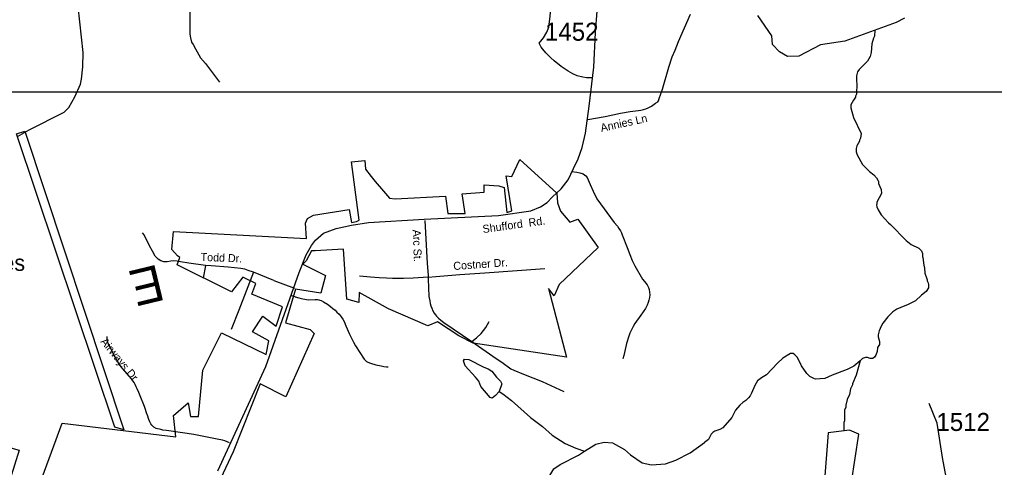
# Model space of a CAD drawing. Extents: x 1268485 to 1426702, y 514839 to 616766.
# Drawn here: x 1323145 to 1331139, y 570164 to 573837 of the extents above; entities that cross this region are included whole.
import ezdxf

# ---------------------------------------------------------------- set-up
doc = ezdxf.new("R2010")
doc.units = 0
for name, color, linetype in [('Old_Level_10', 7, 'Continuous'), ('Old_Level_11', 7, 'Continuous'), ('Old_Level_20', 7, 'Continuous'), ('Old_Level_32', 7, 'Continuous'), ('Old_Level_35', 7, 'Continuous'), ('Old_Level_48', 7, 'Continuous'), ('Old_Level_49', 7, 'Continuous'), ('Old_Level_55', 7, 'Continuous'), ('Old_Level_59', 7, 'Continuous'), ('Old_Level_60', 7, 'Continuous'), ('Old_Level_62', 7, 'Continuous'), ('Old_Level_63', 7, 'Continuous'), ('Old_Level_8', 7, 'Continuous')]:
    doc.layers.add(name, color=color, linetype=linetype)

msp = doc.modelspace()

# ---------------------------------------------------------------- linework, layer by layer
at = {"layer": 'Old_Level_32'}
for points in [[(1324772.045, 570137.367), (1325165.382, 570990.32), (1325438.947, 571762.669), (1325495.693, 571908.035), (1325538.82, 571982.99), (1325572.867, 572026.145), (1325636.422, 572085.2), (1325740.834, 572123.813), (1325865.675, 572151.069), (1326005.495, 572171.511), (1326461.892, 572200.392), (1327072.835, 572229.782), (1327337.883, 572266.908), (1327417.327, 572300.978), (1327471.803, 572335.048), (1327512.66, 572380.475), (1327585.294, 572448.615), (1327644.386, 572522.339), (1327688.115, 572615.598), (1327725.926, 572694.676), (1327758.223, 572788.072), (1327784.759, 572903.395), (1327816.034, 573124.875), (1327852.964, 573445.081), (1327866.986, 573729.919), (1327921.321, 574432.894)], [(1324399.182, 574265.95), (1324418.042, 574229.253), (1324433.477, 574164.485), (1324475.798, 574064.841), (1324527.579, 573972.669), (1324542.516, 573912.882), (1324542.516, 573882.99), (1324540.027, 573798.292), (1324540.524, 573715.338), (1324545.503, 573685.445), (1324555.462, 573650.57), (1324569.901, 573631.388), (1324587.825, 573595.765), (1324629.441, 573523.149), (1324670.148, 573476.493), (1324784.492, 573323.986)], [(1331088.186, 568301.295), (1331120.514, 569063.63), (1331125.772, 569133.777), (1331125.772, 569193.402), (1331111.751, 569224.968), (1331087.215, 569270.563), (1331071.442, 569293.361), (1330923.118, 569490.972), (1330886.056, 569563.679), (1330853.143, 569648.963), (1330798.763, 569820.141), (1330782.13, 569878.504), (1330713.914, 570246.476), (1330668.346, 570527.062), (1330603.501, 570688.4)]]:
    msp.add_lwpolyline(points, dxfattribs=at)
at = {"layer": 'Old_Level_35'}
for p, q in [((1324668.652, 571820.543), (1324650.607, 571716.172)), ((1325062.147, 571764.667), (1324942.294, 571454.372)), ((1325231.11, 571696.948), (1325062.147, 571764.667)), ((1325231.11, 571696.948), (1325398.74, 571633.485)), ((1324942.294, 571454.372), (1324881.086, 571296.225)), ((1326852.354, 571196.621), (1327053.613, 571057.699))]:
    msp.add_line(p, q, dxfattribs=at)
for points in [[(1327406.2, 573641.867), (1327418.503, 573660.168), (1327441.674, 573685.799), (1327467.203, 573733.372), (1327484.325, 573774.895), (1327495.398, 573865.169), (1327506.983, 573993.685), (1327530.769, 574339.25), (1327531.589, 574408.198), (1327526.463, 574427.73), (1327514.672, 574442.237), (1327492.527, 574455.873)], [(1327803.283, 573016.049), (1327946.922, 573042.141), (1328071.389, 573069.875), (1328151.769, 573083.613), (1328196.163, 573089.2), (1328221.282, 573090.893), (1328240.044, 573094.481), (1328261.165, 573099.761), (1328280.132, 573105.4), (1328298.587, 573112.936), (1328311.402, 573118.83), (1328325.653, 573127.187), (1328359.487, 573150.358), (1328379.787, 573162.609), (1328384.606, 573170.453), (1328390.142, 573188.087), (1328415.671, 573265.955), (1328468.575, 573445.735), (1328496.872, 573529.55), (1328519.53, 573583.991), (1328548.75, 573655.196), (1328598.27, 573768.025), (1328645.535, 573881.061)], [(1327835.169, 573357.255), (1327793.748, 573358.793), (1327762.273, 573363.868), (1327717.982, 573375.812), (1327682.2, 573391.14), (1327642.215, 573413.234), (1327585.21, 573451.579), (1327529.129, 573496.691), (1327500.114, 573521.399), (1327460.129, 573563.896), (1327422.707, 573610.7), (1327406.2, 573641.867)], [(1327673.895, 572591.231), (1327713.778, 572584.977), (1327739.615, 572579.851), (1327767.092, 572571.854), (1327789.032, 572556.168), (1327800.412, 572540.891), (1327824.609, 572484.861), (1327847.985, 572430.163), (1327877.41, 572365.264), (1328021.254, 572171.9), (1328046.578, 572140.937), (1328059.906, 572123.508), (1328071.286, 572104.643), (1328080.924, 572086.65), (1328086.665, 572072.501), (1328127.676, 571968.386), (1328149.616, 571908.665), (1328168.173, 571859.76), (1328189.294, 571818.083), (1328253.167, 571706.432), (1328269.264, 571687.875), (1328280.337, 571675.264), (1328290.282, 571660.808), (1328300.74, 571640.457), (1328306.276, 571621.797), (1328310.172, 571599.959), (1328311.607, 571578.633), (1328310.172, 571556.129), (1328305.866, 571534.188), (1328299.919, 571516.503), (1328290.897, 571495.792), (1328277.159, 571468.213), (1328237.789, 571412.131), (1328190.422, 571343.079), (1328175.965, 571318.525), (1328162.534, 571291.509), (1328149.719, 571265.519), (1328139.979, 571239.067), (1328120.704, 571179.55), (1328098.661, 571082.305), (1328092.612, 571055.084)], [(1326466.959, 572188.663), (1326487.669, 571836.691), (1326496.589, 571740.06), (1326495.974, 571725.451)], [(1324406.903, 571858.735), (1324385.27, 571855.607), (1324354.205, 571850.071), (1324327.753, 571850.071), (1324302.224, 571857.812), (1324281.206, 571871.089), (1324255.78, 571895.439), (1324235.89, 571937.525), (1324211.488, 571981.766), (1324166.172, 572070.246), (1324152.843, 572086.855)], [(1324668.652, 571820.543), (1324531.985, 571838.793), (1324465.035, 571851.045), (1324436.225, 571855.044), (1324406.903, 571858.735)], [(1325062.147, 571764.667), (1325018.471, 571779.584), (1324991.609, 571788.555), (1324958.903, 571794.963), (1324855.967, 571805.164), (1324717.147, 571817.417), (1324668.652, 571820.543)], [(1326495.974, 571725.451), (1326558.412, 571728.629), (1326753.724, 571745.443), (1326960.724, 571759.54), (1327452.337, 571793.886)], [(1326495.974, 571725.451), (1326372.327, 571717.249), (1326294.407, 571713.353), (1326202.237, 571713.353), (1326152.716, 571715.146), (1326092.329, 571717.864), (1326023.739, 571723.143), (1325931.26, 571732.525)], [(1326495.974, 571725.451), (1326495.051, 571708.585), (1326501.613, 571566.945), (1326507.969, 571531.164), (1326508.174, 571530.651), (1326511.865, 571506.916), (1326517.607, 571488.616), (1326524.476, 571470.314), (1326535.036, 571446.887), (1326543.956, 571430.124), (1326555.336, 571414.182), (1326564.769, 571403.109), (1326570.715, 571397.111)], [(1325376.082, 571572.789), (1325401.406, 571564.587), (1325404.994, 571563.613)], [(1325404.994, 571563.613), (1325435.547, 571555.463), (1325467.125, 571547.671), (1325483.837, 571543.518), (1325496.652, 571541.416), (1325515.21, 571539.571), (1325569.651, 571542.082), (1325577.135, 571541.262), (1325588.413, 571540.494), (1325598.768, 571538.956), (1325607.996, 571536.649), (1325617.531, 571533.06), (1325636.6, 571522.603), (1325669.101, 571502.61), (1325695.348, 571484.515), (1325714.725, 571468.366), (1325731.642, 571453.808), (1325747.328, 571438.275), (1325765.373, 571420.076), (1325782.392, 571399.366), (1325794.901, 571378.81), (1325806.383, 571359.381), (1325821.352, 571326.112), (1325851.7, 571256.547), (1325884.406, 571191.188), (1325899.99, 571160.327), (1325934.028, 571105.834), (1325970.015, 571050.727), (1325980.473, 571040.115), (1325991.135, 571032.887), (1326002.003, 571026.941), (1326021.791, 571018.636), (1326066.082, 571005.359), (1326108.835, 570996.336), (1326132.006, 570990.852), (1326153.742, 570989.006), (1326166.968, 570989.826)], [(1326570.715, 571397.111), (1326580.25, 571387.525), (1326599.217, 571371.018), (1326623.003, 571351.692), (1326852.354, 571196.621)], [(1326852.354, 571196.621), (1326892.647, 571225.892), (1326928.839, 571262.186), (1326967.593, 571310.989), (1326994.455, 571361.073)], [(1324193.649, 570591.82), (1324192.624, 570594.639), (1324170.58, 570663.639), (1324134.389, 570752.324), (1324122.701, 570778.571), (1324110.09, 570807.638), (1324102.503, 570825.58), (1324093.891, 570843.265), (1324084.459, 570860.079), (1324074.924, 570875.202), (1324063.953, 570889.761), (1323992.8, 570971.32), (1323977.626, 570990.134), (1323965.016, 571007.512), (1323954.763, 571023.198), (1323947.176, 571037.142), (1323928.004, 571068.515), (1323901.142, 571119.88), (1323878.586, 571166.069), (1323871.512, 571181.448), (1323866.386, 571195.442), (1323863.515, 571208.514), (1323862.387, 571220.202), (1323862.49, 571238.76)], [(1327053.613, 571057.699), (1327098.417, 571026.889), (1327173.363, 570972.448), (1327196.534, 570962.452), (1327277.837, 570928.003), (1327431.114, 570868.538), (1327607.458, 570786.876)], [(1324867.45, 570366.263), (1324829.515, 570382.052), (1324808.292, 570387.896), (1324764.206, 570397.021), (1324573.713, 570433.366), (1324387.526, 570461.355), (1324350.001, 570466.636), (1324321.089, 570470.89), (1324304.377, 570474.325), (1324291.459, 570477.144), (1324274.952, 570481.451), (1324264.699, 570484.578), (1324246.347, 570494.318), (1324230.046, 570509.697), (1324221.741, 570521.743), (1324212.411, 570537.071), (1324205.234, 570556.244), (1324193.649, 570591.82)]]:
    msp.add_lwpolyline(points, dxfattribs=at)
at = {"layer": 'Old_Level_48'}
for points in [[(1325489.571, 572167.134), (1325505.273, 572204.105), (1325556.082, 572231.834), (1325847.086, 572278.049), (1325865.562, 572171.756), (1325907.134, 572180.999), (1325930.229, 572190.241), (1325865.562, 572670.873), (1325976.42, 572680.116), (1325981.039, 572610.793), (1326027.23, 572550.715), (1326059.565, 572509.122), (1326128.851, 572430.557), (1326179.661, 572370.478), (1326225.852, 572365.856), (1326636.951, 572388.964), (1326655.428, 572245.699), (1326798.62, 572245.699), (1326775.524, 572407.45), (1326955.669, 572421.314), (1326955.669, 572481.393), (1327075.766, 572472.15), (1327117.337, 572458.286), (1327140.433, 572254.942), (1327182.005, 572268.806), (1327135.814, 572555.336), (1327182.005, 572550.715), (1327246.673, 572689.359), (1327551.533, 572412.071), (1327556.152, 572333.506), (1327579.247, 572264.185), (1327657.772, 572176.377), (1327722.439, 572199.484), (1327888.727, 571968.411), (1327570.009, 571663.395), (1327528.437, 571570.967), (1327482.246, 571631.046), (1327630.058, 571067.228), (1326863.288, 571182.765), (1326747.81, 571242.843), (1326572.284, 571358.38), (1326493.759, 571326.03), (1326170.422, 571464.673), (1325930.229, 571598.695), (1325925.611, 571515.509), (1325828.61, 571543.238), (1325800.895, 571954.547), (1325569.94, 571940.683), (1325537.606, 571940.683), (1325496.034, 571857.497), (1325468.32, 571829.768), (1325653.083, 571737.339)], [(1324882.619, 571604.385), (1324436.417, 571825.146), (1324459.512, 571885.226), (1324441.036, 571899.09), (1324394.844, 571949.926), (1324408.702, 572097.812), (1325498.809, 572042.355), (1325489.571, 572167.134)], [(1325653.083, 571737.339), (1325616.13, 571594.074), (1325408.272, 571626.424), (1325325.128, 571349.137), (1325528.368, 571293.679), (1325560.702, 571261.329), (1325329.746, 570743.726), (1325117.268, 570850.019), (1324895.552, 570292.671), (1324793.931, 570070.841), (1324793.931, 569950.684), (1325015.649, 569950.684), (1325108.03, 569950.684), (1325034.125, 569571.725), (1324684.971, 569474.236)], [(1325300.098, 571482.108), (1325050.757, 571584.831), (1325083.09, 571672.638), (1324976.851, 571723.475), (1324882.619, 571604.385)], [(1325188.816, 571203.304), (1325055.375, 571275.193), (1325138.519, 571404.593), (1325249.377, 571321.408), (1325300.098, 571482.108)], [(1321397.069, 571310.265), (1320843.089, 569737.032), (1322233.66, 569866.564), (1322353.106, 570529.384), (1323143.069, 570304.688), (1323041.449, 569981.186), (1323300.118, 569999.672), (1323494.12, 570526.518), (1324427.178, 570415.603), (1324408.702, 570591.218), (1324528.798, 570692.89), (1324547.274, 570581.975), (1324611.942, 570581.975), (1324648.895, 570960.935), (1324802.229, 571267.761)], [(1324802.229, 571267.761), (1325166.233, 571090.335), (1325188.816, 571203.304)]]:
    msp.add_lwpolyline(points, dxfattribs=at)
at = {"layer": 'Old_Level_49'}
for points in [[(1325489.571, 572167.134), (1325505.273, 572204.105), (1325556.082, 572231.834), (1325847.086, 572278.049), (1325865.562, 572171.756), (1325907.134, 572180.999), (1325930.229, 572190.241), (1325865.562, 572670.873), (1325976.42, 572680.116), (1325981.039, 572610.793), (1326027.23, 572550.715), (1326059.565, 572509.122), (1326128.851, 572430.557), (1326179.661, 572370.478), (1326225.852, 572365.856), (1326636.951, 572388.964), (1326655.428, 572245.699), (1326798.62, 572245.699), (1326775.524, 572407.45), (1326955.669, 572421.314), (1326955.669, 572481.393), (1327075.766, 572472.15), (1327117.337, 572458.286), (1327140.433, 572254.942), (1327182.005, 572268.806), (1327135.814, 572555.336), (1327182.005, 572550.715), (1327246.673, 572689.359), (1327551.533, 572412.071), (1327556.152, 572333.506), (1327579.247, 572264.185), (1327657.772, 572176.377), (1327722.439, 572199.484), (1327888.727, 571968.411), (1327570.009, 571663.395), (1327528.437, 571570.967), (1327482.246, 571631.046), (1327630.058, 571067.228), (1326863.288, 571182.765), (1326747.81, 571242.843), (1326572.284, 571358.38), (1326493.759, 571326.03), (1326170.422, 571464.673), (1325930.229, 571598.695), (1325925.611, 571515.509), (1325828.61, 571543.238), (1325800.895, 571954.547), (1325569.94, 571940.683), (1325537.606, 571940.683), (1325496.034, 571857.497), (1325468.32, 571829.768), (1325653.083, 571737.339)], [(1324882.619, 571604.385), (1324436.417, 571825.146), (1324459.512, 571885.226), (1324441.036, 571899.09), (1324394.844, 571949.926), (1324408.702, 572097.812), (1325498.809, 572042.355), (1325489.571, 572167.134)], [(1325653.083, 571737.339), (1325616.13, 571594.074), (1325408.272, 571626.424), (1325325.128, 571349.137), (1325528.368, 571293.679), (1325560.702, 571261.329), (1325329.746, 570743.726), (1325117.268, 570850.019), (1324895.552, 570292.671), (1324793.931, 570070.841), (1324793.931, 569950.684), (1325015.649, 569950.684), (1325108.03, 569950.684), (1325034.125, 569571.725), (1324684.971, 569474.236)], [(1325300.098, 571482.108), (1325050.757, 571584.831), (1325083.09, 571672.638), (1324976.851, 571723.475), (1324882.619, 571604.385)], [(1325188.816, 571203.304), (1325055.375, 571275.193), (1325138.519, 571404.593), (1325249.377, 571321.408), (1325300.098, 571482.108)], [(1321397.069, 571310.265), (1320843.089, 569737.032), (1322233.66, 569866.564), (1322353.106, 570529.384), (1323143.069, 570304.688), (1323041.449, 569981.186), (1323300.118, 569999.672), (1323494.12, 570526.518), (1324427.178, 570415.603), (1324408.702, 570591.218), (1324528.798, 570692.89), (1324547.274, 570581.975), (1324611.942, 570581.975), (1324648.895, 570960.935), (1324802.229, 571267.761)], [(1324802.229, 571267.761), (1325166.233, 571090.335), (1325188.816, 571203.304)]]:
    msp.add_lwpolyline(points, dxfattribs=at)
at = {"layer": 'Old_Level_55'}
msp.add_lwpolyline([(1323119.547, 572899.54), (1323188.033, 572921.973), (1323999.546, 570473.655), (1323925.944, 570495.347), (1323119.547, 572899.54)], dxfattribs=at)
at = {"layer": 'Old_Level_59'}
msp.add_lwpolyline([(1330400.78, 573848.97), (1330332.194, 573812.012), (1329912.859, 573658.579), (1329711.805, 573629.769), (1329534.846, 573534.881), (1329442.192, 573532.836), (1329376.853, 573570.868), (1329319.848, 573631.051), (1329313.799, 573703.434), (1329197.724, 573868.311)], dxfattribs=at)
at = {"layer": 'Old_Level_60'}
msp.add_lwpolyline([(1329735.799, 569398.646), (1329812.796, 569466.057), (1329868.775, 569773.481), (1329966.79, 570043.894), (1330025.743, 570436.671), (1329950.796, 570470.966), (1329775.784, 570448.257), (1329741.746, 570025.49), (1329706.784, 569960.54), (1329623.738, 569584.731), (1329694.789, 569415.922), (1329735.799, 569398.646)], dxfattribs=at)
at = {"layer": 'Old_Level_62'}
for points in [[(1323127.275, 572877.792), (1323222.625, 572931.618), (1323510.108, 573077.052), (1323548.965, 573116.114), (1323597.152, 573203.056), (1323643.494, 573306.095), (1323652.516, 573347.874), (1323664.82, 573449.631), (1323665.64, 573565.691), (1323626.372, 573942.832)], [(1330156.965, 573747.897), (1330155.743, 573700.256), (1330147.439, 573684.467), (1330134.213, 573636.792), (1330128.574, 573564.921), (1330119.757, 573533.138), (1330096.791, 573493.717), (1330029.226, 573425.435), (1330016.718, 573407.749), (1330008.003, 573375.966), (1330006.875, 573327.984), (1330010.464, 573311.887), (1330008.311, 573223.971), (1330000.006, 573208.131), (1329999.801, 573200.185), (1329983.192, 573176.553), (1329962.277, 573137.08), (1329961.661, 573113.089), (1329983.705, 573032.555), (1330044.605, 572903.065), (1330039.684, 572863.182), (1330031.277, 572847.393), (1330031.072, 572839.396), (1330010.156, 572799.924), (1330005.645, 572778.034), (1330005.03, 572752.044), (1330012.412, 572727.848), (1330056.498, 572646.801), (1330113.092, 572591.386), (1330148.464, 572562.473), (1330171.84, 572537.918), (1330183.425, 572519.617), (1330187.116, 572507.519), (1330186.706, 572491.525), (1330209.569, 572442.979), (1330212.748, 572410.888), (1330175.121, 572339.838), (1330174.711, 572323.844), (1330170.507, 572315.949), (1330174.095, 572299.852), (1330185.578, 572275.605), (1330210.595, 572234.953), (1330268.932, 572169.491), (1330286.669, 572155.086), (1330413.494, 572025.903), (1330454.709, 571992.889), (1330517.968, 571961.311), (1330539.498, 571940.806), (1330548.931, 571918.558), (1330548.315, 571894.567), (1330552.211, 571886.467), (1330558.568, 571822.338), (1330566.052, 571798.142), (1330569.026, 571758.054), (1330580.099, 571717.812), (1330587.685, 571701.613), (1330587.48, 571693.616), (1330595.17, 571677.417), (1330598.758, 571661.32), (1330598.143, 571637.329), (1330579.381, 571605.803), (1330540.729, 571576.788), (1330491.619, 571529.984), (1330426.822, 571497.638), (1330402.626, 571490.204), (1330337.932, 571461.856), (1330305.431, 571438.634), (1330264.421, 571399.674), (1330223.205, 571346.72), (1330208.544, 571321.036), (1330193.678, 571283.461), (1330184.861, 571251.678), (1330184.553, 571235.684), (1330195.523, 571195.391), (1330195.011, 571171.4), (1330180.452, 571147.767), (1330177.684, 571115.831), (1330164.868, 571084.15), (1330154.513, 571068.412), (1330140.262, 571056.776), (1330120.269, 571057.289), (1330096.483, 571065.849), (1330080.489, 571066.259), (1330056.19, 571056.878), (1330036.505, 571037.039)], [(1327076.681, 570786.825), (1327047.974, 570753.452), (1327019.472, 570732.178), (1327003.58, 570736.535), (1326927.711, 570828.348), (1326910.589, 570870.794), (1326883.42, 570905.396), (1326799.451, 570997.413), (1326784.379, 571037.757), (1326792.787, 571051.598), (1326828.671, 571048.779), (1326951.292, 570985.93), (1326987.073, 570973.012), (1327016.601, 570952.353), (1327055.458, 570905.396), (1327088.677, 570872.587), (1327098.212, 570848.391), (1327076.681, 570786.825)], [(1330036.505, 571037.039), (1329986.78, 570994.593), (1329930.083, 570966.04), (1329806.95, 570921.749), (1329748.305, 570894.528), (1329672.23, 570888.428), (1329656.339, 570892.837), (1329624.658, 570909.599), (1329599.334, 570934.257), (1329556.786, 570997.311), (1329522.44, 571064.158), (1329503.062, 571088.661), (1329489.221, 571096.966), (1329465.23, 571097.581), (1329404.33, 571059.082), (1329359.423, 571020.225), (1329268.995, 570922.467), (1329228.498, 570899.501), (1329195.894, 570874.28), (1329172.929, 570834.858), (1329147.502, 570773.496), (1329134.891, 570749.813), (1329122.486, 570734.126), (1329100.033, 570712.698), (1329075.631, 570697.32), (1329051.025, 570673.944), (1329016.679, 570633.804), (1328984.588, 570573.211), (1328910.462, 570488.32), (1328886.163, 570474.736), (1328845.768, 570461.458), (1328829.466, 570449.77), (1328817.163, 570436.032), (1328794.197, 570394.458), (1328762.004, 570369.441)], [(1330036.505, 571037.039), (1330004.927, 570920.16), (1329975.195, 570848.904), (1329975.092, 570840.907), (1329958.278, 570809.329), (1329949.153, 570761.552), (1329932.134, 570721.977), (1329919.011, 570674.302), (1329918.703, 570658.308), (1329910.091, 570634.522), (1329907.938, 570546.606), (1329903.632, 570532.714), (1329903.017, 570466.482)], [(1327076.681, 570786.825), (1327108.259, 570768.113), (1327179.105, 570712.391), (1327333.919, 570574.749), (1327434.189, 570498.419), (1327512.724, 570428.496), (1327619.044, 570360.009), (1327706.294, 570321.972), (1327777.652, 570296.289)], [(1327777.652, 570296.289), (1327871.053, 570354.113), (1327937.592, 570370.62), (1328005.465, 570365.084), (1328104.197, 570310.745), (1328153.205, 570267.581), (1328249.784, 570201.247), (1328327.499, 570185.458), (1328441.713, 570192.84), (1328526.502, 570222.829), (1328643.997, 570284.14), (1328762.004, 570369.441)], [(1326243.555, 568779.108), (1326338.186, 568804.945), (1326631.718, 568864.102), (1326716.2, 568878.2), (1326887.521, 568936.23), (1327001.325, 569007.639), (1327056.586, 569064.387), (1327104.466, 569139.334), (1327138.812, 569240.578), (1327182.283, 569393.649), (1327228.727, 569494.587), (1327302.341, 569558.921), (1327349.605, 569611.927), (1327382.926, 569671.085), (1327465.973, 569883.365), (1327476.02, 569973.076), (1327471.201, 570025.312), (1327484.53, 570082.984), (1327526.155, 570152.034), (1327579.059, 570188.841), (1327726.901, 570263.48), (1327777.652, 570296.289)]]:
    msp.add_lwpolyline(points, dxfattribs=at)
at = {"layer": 'Old_Level_63'}
msp.add_lwpolyline([(1305516.95, 558564.883), (1305516.95, 529802.059), (1368033.021, 529802.059), (1368033.021, 573241.255), (1305516.95, 573241.255), (1305516.95, 558564.883)], dxfattribs=at)

# ---------------------------------------------------------------- texts
at = {"layer": 'Old_Level_10'}
for s, height, rotation, p in [('Annies Ln', 65.6167, 12.3279528, (1327916.176, 572914.738)), ('Arc St.', 65.6167, 272.1411389, (1326368.687, 572112.724)), ('Todd Dr.', 65.6167, 357.5873194, (1324628.418, 571858.251)), ('Costner Dr.', 65.61666, 4.08395, (1326703.63, 571782.373)), ('Airways Dr', 65.6167, 309.4048917, (1323804.838, 571193.428))]:
    msp.add_text(s, height=height, rotation=rotation, dxfattribs=at).set_placement(p)
at = {"layer": 'Old_Level_11'}
msp.add_text('Shufford  Rd.', height=65.61666, rotation=7.9890444, dxfattribs=at).set_placement((1326946.308, 572085.026))
at = {"layer": 'Old_Level_20'}
msp.add_text('Rhynes', height=131.2333, dxfattribs=at).set_placement((1322595.361, 571775.617))
msp.add_text('E', height=295.275, rotation=193.5760028, dxfattribs=at).set_placement((1324282.399, 571830.511))
at = {"layer": 'Old_Level_8'}
for s, p in [('1452', (1327452.912, 573662.802)), ('1512', (1330662.768, 570463.32))]:
    msp.add_text(s, height=147.6375, dxfattribs=at).set_placement(p)

doc.saveas('drawing.dxf')
